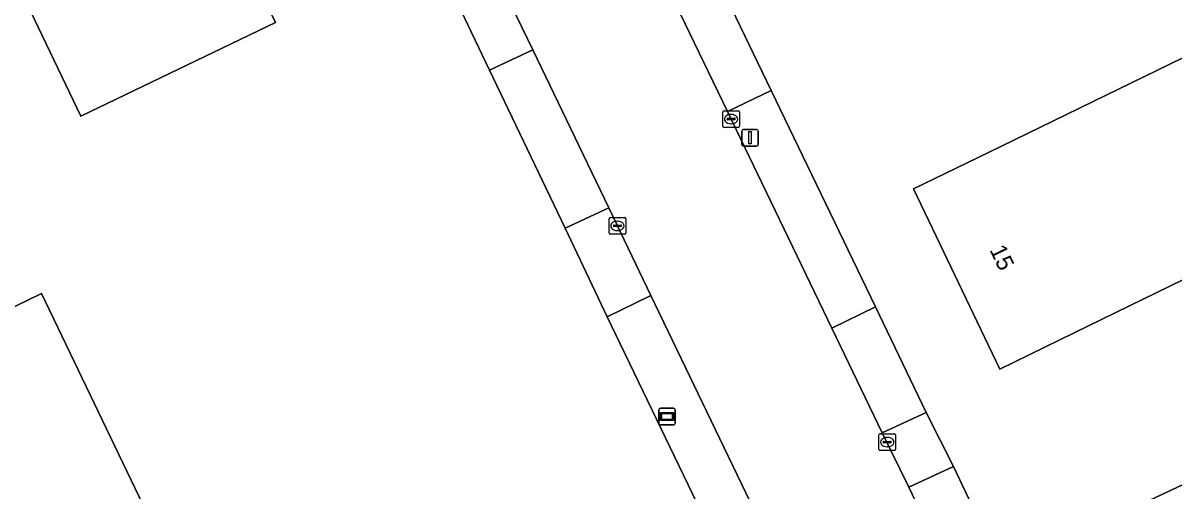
# Model space of a CAD drawing. Extents: x 157692 to 159674, y 381452 to 383291.
# Drawn here: x 158074.3 to 158143.4, y 381718.8 to 381746.9 of the extents above; entities that cross this region are included whole.
import ezdxf

# ---------------------------------------------------------------- set-up
doc = ezdxf.new("R2010")
doc.units = 0
for name, color, linetype in [('IMGEO_Erf', 7, 'Continuous'), ('IMGEO_Kolk', 7, 'Continuous'), ('IMGEO_Lichtmast', 7, 'Continuous'), ('IMGEO_Pand', 7, 'Continuous'), ('IMGEO_Pand_nummerreeks', 7, 'Continuous'), ('IMGEO_Rijbaan_lokaal_gesloten', 7, 'Continuous'), ('IMGEO_Voetpad_open', 7, 'Continuous'), ('IMGEO_Wegwijzer', 7, 'Continuous')]:
    doc.layers.add(name, color=color, linetype=linetype)

msp = doc.modelspace()

# ---------------------------------------------------------------- linework, layer by layer
at = {"layer": 'IMGEO_Erf'}
for points in [[(158092.487, 381798.744), (158092.916, 381798.939), (158095.512, 381792.931), (158095.193, 381792.79), (158096.925, 381789.189), (158099.538, 381783.755), (158104.632, 381773.16), (158105.509, 381771.337), (158108.516, 381765.1), (158109.23, 381763.603), (158112.225, 381757.328), (158115.269, 381751.09), (158115.795, 381750), (158119.248, 381742.84), (158125.511, 381729.855), (158128.564, 381723.514), (158130.19, 381720.284), (158133.095, 381714.162), (158136.569, 381706.935)], [(158006.881, 381609.083), (158005.905, 381627.867), (158005.466, 381636.382), (158005.223, 381641.106), (158032.78, 381654.365), (158038.282, 381657.004), (158060.573, 381667.757), (158067.21, 381670.951), (158069.612, 381672.132), (158075.377, 381674.875), (158095.213, 381684.451), (158107.373, 381690.341), (158121.318, 381697.1), (158122.884, 381701.311), (158109.399, 381729.267), (158106.88, 381734.578), (158102.545, 381743.606), (158102.331, 381744.049), (158099.751, 381749.471), (158099.496, 381750), (158086.302, 381777.417), (158083.311, 381783.632), (158080.659, 381789.142)], [(158073.743, 381775.528), (158075.215, 381772.432), (158076.855, 381773.194), (158088.009, 381750), (158089.492, 381746.916), (158077.795, 381741.308), (158073.628, 381750)], [(158070.933, 381728.483), (158075.432, 381730.662), (158090.593, 381699.145), (158087.956, 381697.889), (158091.103, 381691.273), (158090.172, 381688.615), (158086.823, 381687.022), (158086.722, 381687.201), (158085.446, 381687.641), (158082.781, 381686.285), (158082.315, 381685.049), (158082.39, 381684.9), (158080.468, 381683.952), (158080.056, 381682.847), (158077.694, 381681.766), (158076.614, 381682.114), (158074.971, 381681.307), (158072.255, 381682.327)]]:
    msp.add_lwpolyline(points, dxfattribs=at)
for points in [[(158162.359, 381748.983), (158165.723, 381742.068), (158155.454, 381737.077), (158137.477, 381728.32), (158132.981, 381726.13), (158127.801, 381736.932), (158132.298, 381739.12), (158150.219, 381747.837), (158152.092, 381743.988)], [(158151.951, 381730.299), (158166.876, 381737.497), (158174.051, 381722.618), (158146.716, 381709.452), (158142.191, 381707.273), (158139.542, 381712.78), (158138.914, 381714.086), (158139.078, 381714.178), (158140.124, 381717.153), (158140.027, 381717.345), (158141.314, 381717.95), (158150.29, 381722.166), (158147.447, 381728.127)]]:
    msp.add_lwpolyline(points, close=True, dxfattribs=at)
at = {"layer": 'IMGEO_Kolk'}
for p, q in [((158116.342, 381740.701), (158116.342, 381741.553)), ((158116.417, 381741.627), (158117.269, 381741.627)), ((158117.343, 381741.553), (158117.343, 381740.701)), ((158116.601, 381741.121), (158116.601, 381741.133)), ((158117.039, 381741.084), (158116.641, 381741.084)), ((158116.644, 381741.17), (158117.042, 381741.17)), ((158116.853, 381740.847), (158116.828, 381740.847)), ((158116.83, 381741.407), (158116.855, 381741.407)), ((158117.085, 381741.133), (158117.085, 381741.121)), ((158117.269, 381740.627), (158116.417, 381740.627)), ((158109.588, 381735.218), (158110.44, 381735.218)), ((158109.513, 381734.292), (158109.513, 381735.144)), ((158109.772, 381734.712), (158109.772, 381734.724)), ((158110.21, 381734.675), (158109.812, 381734.675)), ((158109.815, 381734.761), (158110.213, 381734.761)), ((158110.001, 381734.998), (158110.026, 381734.998)), ((158110.256, 381734.724), (158110.256, 381734.712)), ((158110.514, 381735.144), (158110.514, 381734.292)), ((158110.44, 381734.218), (158109.588, 381734.218)), ((158110.024, 381734.438), (158109.999, 381734.438)), ((158125.718, 381721.323), (158125.718, 381722.175)), ((158125.793, 381722.249), (158126.645, 381722.249)), ((158126.719, 381722.175), (158126.719, 381721.323)), ((158125.977, 381721.743), (158125.977, 381721.755)), ((158126.415, 381721.706), (158126.017, 381721.706)), ((158126.02, 381721.792), (158126.418, 381721.792)), ((158126.229, 381721.469), (158126.204, 381721.469)), ((158126.206, 381722.029), (158126.231, 381722.029)), ((158126.461, 381721.755), (158126.461, 381721.743)), ((158126.645, 381721.249), (158125.793, 381721.249))]:
    msp.add_line(p, q, dxfattribs=at)
for points in [[(158116.342, 381740.701), (158116.342, 381741.553)], [(158116.417, 381741.627), (158117.269, 381741.627)], [(158117.343, 381741.553), (158117.343, 381740.701)], [(158117.269, 381740.627), (158116.417, 381740.627)], [(158109.588, 381735.218), (158110.44, 381735.218)], [(158109.513, 381734.292), (158109.513, 381735.144)], [(158110.514, 381735.144), (158110.514, 381734.292)], [(158110.44, 381734.218), (158109.588, 381734.218)], [(158125.718, 381721.323), (158125.718, 381722.175)], [(158125.793, 381722.249), (158126.645, 381722.249)], [(158126.719, 381722.175), (158126.719, 381721.323)], [(158126.645, 381721.249), (158125.793, 381721.249)]]:
    msp.add_lwpolyline(points, dxfattribs=at)
for centre, radius, start, end in [((158116.419, 381741.551), 0.0765, 91.55205, 178.44795), ((158116.419, 381741.551), 0.0765, 91.55205, 178.44795), ((158117.267, 381741.551), 0.0765, 1.55205, 88.44795), ((158117.267, 381741.551), 0.0765, 1.55205, 88.44795), ((158116.641, 381741.13), 0.0403, 85.87752, 175.75265), ((158116.638, 381741.12), 0.0366, 178.93798, 274.71019), ((158117.042, 381741.127), 0.043, 264.86636, 352.45326), ((158117.046, 381741.132), 0.0386, 1.73085, 96.63898), ((158116.419, 381740.703), 0.0765, 181.55205, 268.44795), ((158116.419, 381740.703), 0.0765, 181.55205, 268.44795), ((158117.267, 381740.703), 0.0765, 271.55205, 358.44795), ((158117.267, 381740.703), 0.0765, 271.55205, 358.44795), ((158109.59, 381735.142), 0.0765, 91.55205, 178.44795), ((158109.59, 381735.142), 0.0765, 91.55205, 178.44795), ((158110.438, 381735.142), 0.0765, 1.55205, 88.44795), ((158110.438, 381735.142), 0.0765, 1.55205, 88.44795), ((158109.812, 381734.721), 0.0403, 85.87752, 175.75265), ((158109.809, 381734.711), 0.0366, 178.93798, 274.71019), ((158110.213, 381734.718), 0.043, 264.86636, 352.45326), ((158110.217, 381734.723), 0.0386, 1.73085, 96.63898), ((158109.59, 381734.294), 0.0765, 181.55205, 268.44795), ((158109.59, 381734.294), 0.0765, 181.55205, 268.44795), ((158110.438, 381734.294), 0.0765, 271.55205, 358.44795), ((158110.438, 381734.294), 0.0765, 271.55205, 358.44795), ((158125.795, 381722.173), 0.0765, 91.55205, 178.44795), ((158125.795, 381722.173), 0.0765, 91.55205, 178.44795), ((158126.643, 381722.173), 0.0765, 1.55205, 88.44795), ((158126.643, 381722.173), 0.0765, 1.55205, 88.44795), ((158126.017, 381721.752), 0.0403, 85.87752, 175.75265), ((158126.014, 381721.742), 0.0366, 178.93798, 274.71019), ((158126.418, 381721.749), 0.043, 264.86636, 352.45326), ((158126.422, 381721.754), 0.0386, 1.73085, 96.63898), ((158125.795, 381721.325), 0.0765, 181.55205, 268.44795), ((158125.795, 381721.325), 0.0765, 181.55205, 268.44795), ((158126.643, 381721.325), 0.0765, 271.55205, 358.44795), ((158126.643, 381721.325), 0.0765, 271.55205, 358.44795)]:
    msp.add_arc(centre, radius, start, end, dxfattribs=at)
for centre, major_axis, ratio, start_param, end_param in [((158116.829, 381741.127), (-0.387, 0.002), 0.722429, 4.712389, 7.853982), ((158116.854, 381741.127), (-0.39, 0.002), 0.717154, 1.570796, 4.712389), ((158110, 381734.718), (-0.387, 0.002), 0.722429, 4.712389, 7.853982), ((158110.025, 381734.718), (-0.39, 0.002), 0.717154, 1.570796, 4.712389), ((158126.205, 381721.749), (-0.387, 0.002), 0.722429, 4.712389, 7.853982), ((158126.23, 381721.749), (-0.39, 0.002), 0.717154, 1.570796, 4.712389)]:
    msp.add_ellipse(centre, major_axis=major_axis, ratio=ratio, start_param=start_param, end_param=end_param, dxfattribs=at)
at = {"layer": 'IMGEO_Lichtmast'}
for p, q in [((158117.481, 381739.604), (158117.481, 381740.404)), ((158117.481, 381740.404), (158117.481, 381739.604)), ((158117.581, 381740.504), (158118.371, 381740.504)), ((158118.371, 381740.504), (158117.581, 381740.504)), ((158118.471, 381740.404), (158118.471, 381739.604)), ((158118.471, 381739.604), (158118.471, 381740.404)), ((158118.371, 381739.504), (158117.581, 381739.504)), ((158117.581, 381739.504), (158118.371, 381739.504))]:
    msp.add_line(p, q, dxfattribs=at)
msp.add_lwpolyline([(158117.901, 381740.379), (158118.051, 381740.379), (158118.051, 381739.629), (158117.901, 381739.629), (158117.901, 381740.379)], dxfattribs=at)
for centre, start, end in [((158117.581, 381740.404), 90, 180), ((158117.581, 381740.404), 90, 180), ((158118.371, 381740.404), 0, 90), ((158118.371, 381740.404), 360, 90), ((158117.581, 381739.604), 180, 270), ((158117.581, 381739.604), 180, 270), ((158118.371, 381739.604), 270, 0), ((158118.371, 381739.604), 270, 0)]:
    msp.add_arc(centre, 0.1, start, end, dxfattribs=at)
at = {"layer": 'IMGEO_Pand'}
for points in [[(158073.628, 381750), (158077.795, 381741.308), (158089.492, 381746.916), (158088.009, 381750), (158076.855, 381773.194), (158075.215, 381772.432), (158073.743, 381775.528)], [(158072.255, 381682.327), (158074.971, 381681.307), (158076.614, 381682.114), (158077.694, 381681.766), (158080.056, 381682.847), (158080.468, 381683.952), (158082.39, 381684.9), (158082.315, 381685.049), (158082.781, 381686.285), (158085.446, 381687.641), (158086.722, 381687.201), (158086.823, 381687.022), (158090.172, 381688.615), (158091.103, 381691.273), (158087.956, 381697.889), (158090.593, 381699.145), (158075.432, 381730.662), (158070.933, 381728.483)]]:
    msp.add_lwpolyline(points, dxfattribs=at)
for points in [[(158152.092, 381743.988), (158150.219, 381747.837), (158132.298, 381739.12), (158127.801, 381736.932), (158132.981, 381726.13), (158137.477, 381728.32), (158155.454, 381737.077), (158165.723, 381742.068), (158162.359, 381748.983)], [(158174.051, 381722.618), (158166.876, 381737.497), (158151.951, 381730.299), (158147.447, 381728.127), (158150.29, 381722.166), (158141.314, 381717.95), (158140.027, 381717.345), (158140.124, 381717.153), (158139.078, 381714.178), (158138.914, 381714.086), (158139.542, 381712.78), (158142.191, 381707.273), (158146.716, 381709.452)]]:
    msp.add_lwpolyline(points, close=True, dxfattribs=at)
at = {"layer": 'IMGEO_Rijbaan_lokaal_gesloten'}
msp.add_lwpolyline([(158102.661, 381750), (158104.936, 381745.273), (158109.491, 381735.808), (158112.026, 381730.541), (158125.222, 381703.122), (158133.396, 381706.839), (158130.435, 381712.908), (158127.521, 381719.041), (158125.912, 381722.3), (158122.883, 381728.587), (158116.624, 381741.577), (158112.648, 381749.831)], dxfattribs=at)
at = {"layer": 'IMGEO_Voetpad_open'}
for points in [[(158119.248, 381742.84), (158115.795, 381750), (158115.269, 381751.09), (158112.225, 381757.328), (158109.618, 381756.099), (158112.566, 381750), (158112.648, 381749.831), (158116.624, 381741.577)], [(158102.332, 381750.683), (158100.878, 381750), (158099.751, 381749.471), (158102.331, 381744.049), (158104.936, 381745.273), (158102.661, 381750)], [(158106.88, 381734.578), (158109.491, 381735.808), (158104.936, 381745.273), (158102.331, 381744.049), (158102.545, 381743.606)], [(158116.624, 381741.577), (158122.883, 381728.587), (158125.511, 381729.855), (158119.248, 381742.84)], [(158109.399, 381729.267), (158112.026, 381730.541), (158109.491, 381735.808), (158106.88, 381734.578)], [(158125.912, 381722.3), (158128.564, 381723.514), (158125.511, 381729.855), (158122.883, 381728.587)], [(158127.521, 381719.041), (158130.19, 381720.284), (158128.564, 381723.514), (158125.912, 381722.3)], [(158130.435, 381712.908), (158133.095, 381714.162), (158130.19, 381720.284), (158127.521, 381719.041)]]:
    msp.add_lwpolyline(points, close=True, dxfattribs=at)
for points in [[(158112.026, 381730.541), (158109.399, 381729.267), (158122.884, 381701.311), (158125.681, 381697.64)], [(158125.682, 381702.167), (158125.222, 381703.122), (158112.026, 381730.541)]]:
    msp.add_lwpolyline(points, dxfattribs=at)
at = {"layer": 'IMGEO_Wegwijzer'}
for p, q in [((158112.5, 381722.882), (158112.5, 381723.682)), ((158112.5, 381723.682), (158112.5, 381722.882)), ((158112.6, 381723.782), (158113.39, 381723.782)), ((158113.39, 381723.782), (158112.6, 381723.782)), ((158113.49, 381723.682), (158113.49, 381722.882)), ((158113.49, 381722.882), (158113.49, 381723.682)), ((158113.39, 381722.782), (158112.6, 381722.782)), ((158112.6, 381722.782), (158113.39, 381722.782))]:
    msp.add_line(p, q, dxfattribs=at)
for points in [[(158112.601, 381723.514), (158113.389, 381723.514), (158113.389, 381723.05), (158112.601, 381723.05), (158112.601, 381723.514)], [(158112.666, 381723.449), (158112.666, 381723.115), (158113.324, 381723.115), (158113.324, 381723.449), (158112.666, 381723.449)]]:
    msp.add_lwpolyline(points, dxfattribs=at)
for centre, start, end in [((158112.6, 381723.682), 90, 180), ((158112.6, 381723.682), 90, 180), ((158113.39, 381723.682), 0, 90), ((158113.39, 381723.682), 360, 90), ((158112.6, 381722.882), 180, 270), ((158112.6, 381722.882), 180, 270), ((158113.39, 381722.882), 270, 0), ((158113.39, 381722.882), 270, 0)]:
    msp.add_arc(centre, 0.1, start, end, dxfattribs=at)

# ---------------------------------------------------------------- texts
at = {"layer": 'IMGEO_Pand_nummerreeks'}
msp.add_text('15', height=1, rotation=295.62246, dxfattribs=at).set_placement((158132.346, 381733.284))

doc.saveas('drawing.dxf')
